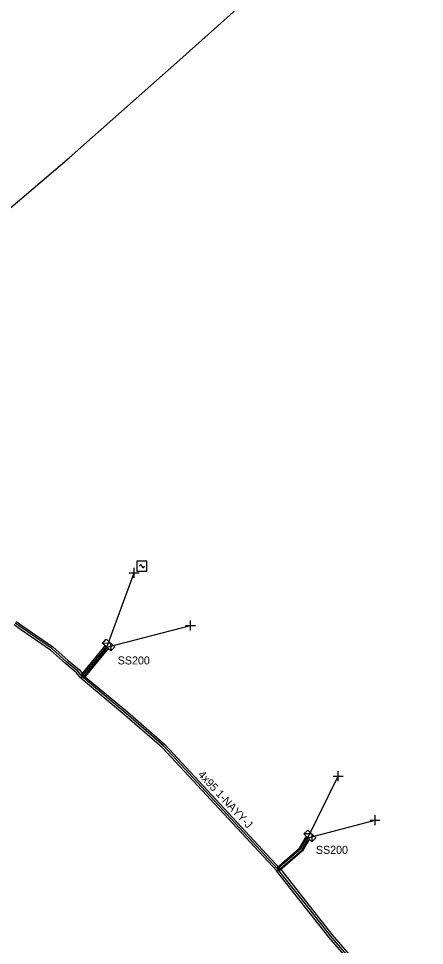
# Model space of a CAD drawing. Extents: x -748492 to -735633, y -1146251 to -1139940.
# Drawn here: x -736490.4 to -736439.7, y -1143548.7 to -1143432.9 of the extents above; entities that cross this region are included whole.
import ezdxf

# ---------------------------------------------------------------- set-up
doc = ezdxf.new("R2010")
doc.units = 0
for name, color, linetype in [('Vrstva 1', 7, 'Continuous'), ('Vrstva 20', 7, 'Continuous'), ('Vrstva 31', 7, 'Continuous'), ('Vrstva 33', 7, 'Continuous'), ('Vrstva 34', 7, 'Continuous'), ('Vrstva 5', 7, 'Continuous'), ('Vrstva 59', 7, 'Continuous'), ('Vrstva 6', 7, 'Continuous'), ('Vrstva 9', 7, 'Continuous')]:
    doc.layers.add(name, color=color, linetype=linetype)

# ---------------------------------------------------------------- blocks, each defined once
blk = doc.blocks.new('NN800')
at = {"layer": 'Vrstva 1'}
for points in [[(-0.44, 0.44), (0.44, -0.44)], [(-0.44, -0.44), (0.44, 0.44)]]:
    blk.add_lwpolyline(points, dxfattribs=at)
blk = doc.blocks.new('NN630')
at = {"layer": 'Vrstva 9'}
for points in [[(0, -0.7), (-0.7, 0)], [(-0.7, -0.7), (-0.7, 0), (0.7, 0), (0.7, -0.7)], [(-0.7, -0.7), (0.7, -0.7)], [(0, -0.7), (0.7, 0)]]:
    blk.add_lwpolyline(points, dxfattribs=at)
blk = doc.blocks.new('NN740')
at = {"layer": 'Vrstva 1'}
for points in [[(0.62, 0.62), (-0.63, 0.62)], [(-0.63, 0.62), (-0.63, -0.63)], [(0, 0), (0, 0.01), (0, 0.03), (-0.01, 0.05), (-0.01, 0.06), (-0.02, 0.08), (-0.03, 0.09), (-0.04, 0.1), (-0.05, 0.11), (-0.06, 0.12), (-0.08, 0.13), (-0.09, 0.14), (-0.11, 0.14), (-0.12, 0.15), (-0.14, 0.15), (-0.15, 0.15), (-0.17, 0.15), (-0.18, 0.15), (-0.2, 0.15), (-0.21, 0.14), (-0.23, 0.13), (-0.24, 0.12), (-0.26, 0.11), (-0.27, 0.1), (-0.28, 0.09), (-0.29, 0.08), (-0.29, 0.06), (-0.3, 0.05), (-0.3, 0.03), (-0.31, 0.02), (-0.31, 0), (-0.31, 0)], [(0.62, -0.63), (0.62, 0.62)], [(-0.63, -0.63), (0.62, -0.63)], [(0, 0), (0, -0.02), (0, -0.03), (0.01, -0.05), (0.01, -0.06), (0.02, -0.08), (0.03, -0.09), (0.04, -0.1), (0.05, -0.11), (0.06, -0.12), (0.07, -0.13), (0.09, -0.14), (0.1, -0.15), (0.12, -0.15), (0.13, -0.15), (0.15, -0.15), (0.16, -0.15), (0.18, -0.15), (0.19, -0.15), (0.21, -0.14), (0.22, -0.14), (0.24, -0.13), (0.25, -0.12), (0.26, -0.11), (0.27, -0.09), (0.28, -0.08), (0.29, -0.07), (0.29, -0.05), (0.3, -0.04), (0.3, -0.02), (0.3, -0.01), (0.3, -0.01)]]:
    blk.add_lwpolyline(points, dxfattribs=at)

msp = doc.modelspace()

# ---------------------------------------------------------------- linework, layer by layer
at = {"layer": 'Vrstva 20'}
msp.add_lwpolyline([(-736490.68, -1143508.25), (-736489.84, -1143508.84), (-736486.08, -1143511.44), (-736484.19, -1143513.14), (-736482.78, -1143514.29), (-736482.21, -1143515.03), (-736482.61, -1143515.33), (-736483.14, -1143514.65), (-736484.51, -1143513.52), (-736486.4, -1143511.84), (-736490.12, -1143509.26), (-736490.94, -1143508.67)], dxfattribs=at)
for points in [[(-736479.55, -1143511.31), (-736479.17, -1143511.63), (-736482.22, -1143515.34), (-736482.6, -1143515.02)], [(-736457.76, -1143539.07), (-736458.12, -1143539.41), (-736472.45, -1143523.98), (-736477.1, -1143519.94), (-736482.57, -1143515.37), (-736482.25, -1143514.99), (-736476.78, -1143519.56), (-736472.09, -1143523.64)], [(-736458.1, -1143539.05), (-736455.28, -1143536.59), (-736454.46, -1143535.18), (-736454.02, -1143535.43), (-736454.89, -1143536.91), (-736457.78, -1143539.43)], [(-736457.74, -1143539.08), (-736451.22, -1143547.37), (-736449.08, -1143549.86), (-736449.47, -1143550.17), (-736451.6, -1143547.69), (-736458.13, -1143539.4)]]:
    msp.add_lwpolyline(points, close=True, dxfattribs=at)
at = {"layer": 'Vrstva 5'}
for points in [[(-736507.77, -1143480.64), (-736509.18, -1143479.47), (-736512.29, -1143476.05), (-736504.35, -1143467.98), (-736495.04, -1143459.65), (-736484.04, -1143450.33), (-736470.21, -1143438.08), (-736455.68, -1143425.02), (-736446.36, -1143416.23), (-736439.66, -1143410.31), (-736440.09, -1143409.53)], [(-736449.36, -1143549.91), (-736451.41, -1143547.53), (-736454.39, -1143543.72), (-736457.88, -1143539.32), (-736455, -1143536.81), (-736454.32, -1143535.63), (-736454.24, -1143535.3), (-736454.47, -1143535.49), (-736455.16, -1143536.69), (-736458.01, -1143539.17), (-736472.28, -1143523.8), (-736476.94, -1143519.75), (-736482.33, -1143515.24), (-736479.52, -1143511.83), (-736479.36, -1143511.47), (-736479.68, -1143511.7), (-736482.47, -1143515.1), (-736482.96, -1143514.47), (-736484.35, -1143513.33), (-736486.24, -1143511.64), (-736489.98, -1143509.05), (-736490.81, -1143508.46)]]:
    msp.add_lwpolyline(points, dxfattribs=at)
at = {"layer": 'Vrstva 59'}
for points in [[(-736479.36, -1143511.47), (-736475.92, -1143502.16)], [(-736479.36, -1143511.47), (-736468.89, -1143508.76)], [(-736454.24, -1143535.3), (-736450.45, -1143527.6)], [(-736454.24, -1143535.3), (-736445.84, -1143533.07)]]:
    msp.add_lwpolyline(points, dxfattribs=at)

# ---------------------------------------------------------------- block references
at = {"layer": 'Vrstva 31'}
for p, rotation in [((-736479.36, -1143511.47), 138.29987773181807), ((-736454.24, -1143535.3), 134.54123329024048)]:
    msp.add_blockref('NN630', p, dxfattribs=dict(at, rotation=rotation))
at = {"layer": 'Vrstva 34'}
msp.add_blockref('NN740', (-736474.96, -1143501.35), dxfattribs=at)
for p, rotation in [((-736475.92, -1143502.16), 44.99999995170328), ((-736468.89, -1143508.76), 45), ((-736450.45, -1143527.6), 45), ((-736445.84, -1143533.07), 45)]:
    msp.add_blockref('NN800', p, dxfattribs=dict(at, rotation=rotation))

# ---------------------------------------------------------------- texts
at = {"layer": 'Vrstva 33'}
for p in [(-736477.99, -1143513.62), (-736453.23, -1143537.29)]:
    msp.add_text('SS200', height=1, dxfattribs=at).set_placement(p)
at = {"layer": 'Vrstva 6'}
msp.add_text('4x95 1-NAYY-J', height=1, rotation=312.884, dxfattribs=at).set_placement((-736468.04, -1143527.45))

doc.saveas('drawing.dxf')
